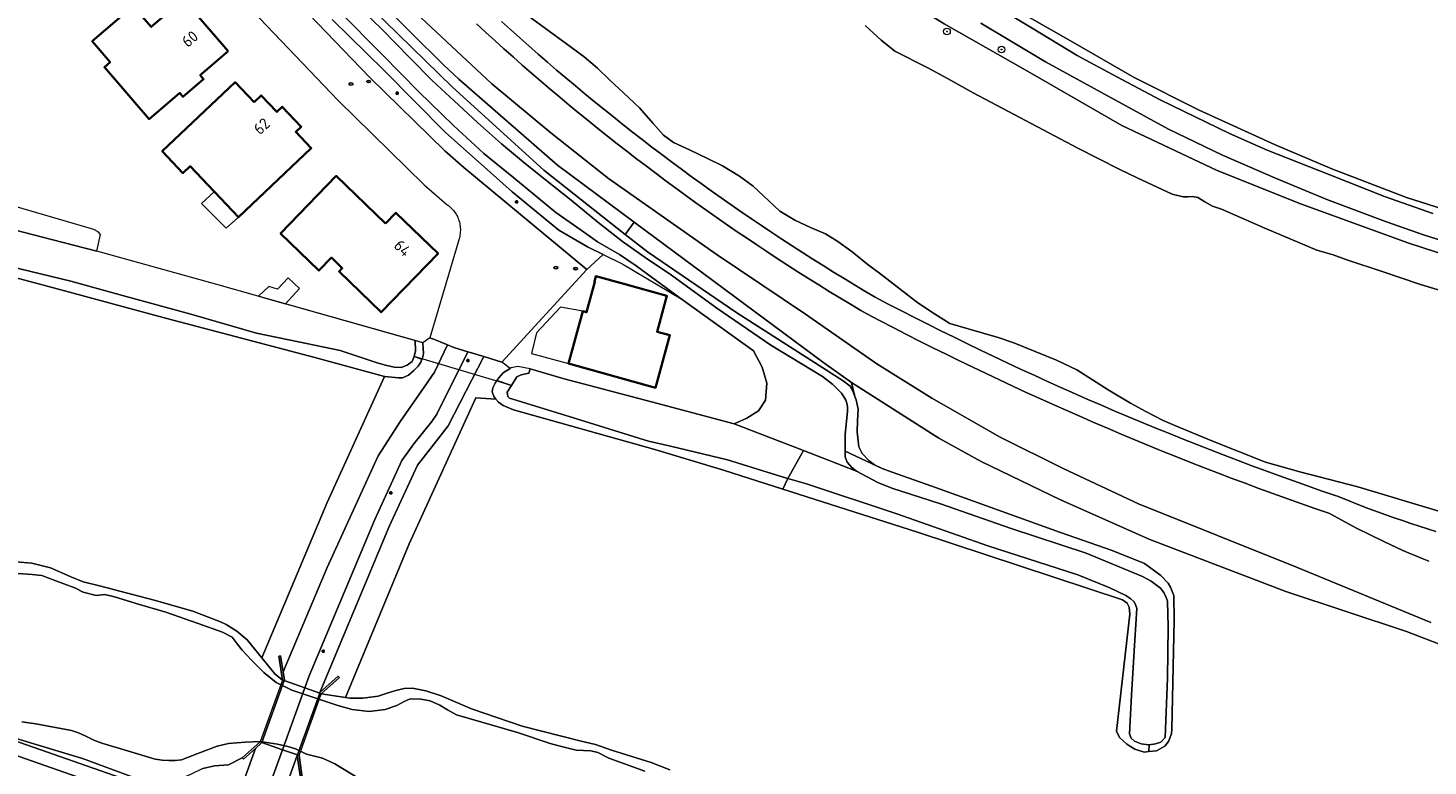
# Model space of a CAD drawing. Header units: metres. Extents: x 152610 to 160096, y 456114 to 462495.
# Tile 896 of 938: x 158220 to 158387, y 461541 to 461629. Entities that reach past the tile are written whole.
import ezdxf
from ezdxf.enums import TextEntityAlignment as Align

# ---------------------------------------------------------------- set-up
doc = ezdxf.new("R2010")
doc.units = ezdxf.units.M
doc.header["$LTSCALE"] = 0.5
doc.layers.get('0').update_dxf_attribs({"linetype": 'CONTINUOUS'})
for name, color, linetype, lineweight in [('B-PV-GK-BESCHOEIING-G', 251, 'GK-BESCHOEIING-SO', 18), ('B-PV-GR-BEPLANTING_CULTUUR_BOSPLANTSOEN-GV', 251, 'CONTINUOUS', 18), ('B-PV-GR-BOOM-S', 251, 'CONTINUOUS', 25), ('B-PV-GR-BOS_LOOF-GV', 251, 'CONTINUOUS', 13), ('B-PV-GW-TALUD_KRUIN-G', 251, 'CONTINUOUS', 18), ('B-PV-IE-MEUBILAIR-S', 251, 'CONTINUOUS', 25), ('B-PV-IE-TERREINAFSCHEIDING_KUNSTMATIG_HEKWERK-G', 251, 'IE-TERREINAFSCHEIDING_KUNSTMATIG-SO', 18), ('B-PV-IE-TERREINAFSCHEIDING_KUNSTMATIG_MUUR-GV', 251, 'CONTINUOUS', 18), ('B-PV-KW-KUNSTWERK_DEK-GV', 251, 'CONTINUOUS', 18), ('B-PV-KW-KUNSTWERK_DUIKER-G', 251, 'CONTINUOUS', 18), ('B-PV-OG-BEBOUWING-GV', 6, 'CONTINUOUS', 35), ('B-PV-OG-BEBOUWING-T18', 1, 'CONTINUOUS', 18), ('B-PV-OG-BEBOUWING_OVERBOUWING-GV', 251, 'CONTINUOUS', 18), ('B-PV-OG-BEBOUWING_SCHUUR-GV', 251, 'CONTINUOUS', 18), ('B-PV-OG-TERREIN_BEGROEID-GV', 251, 'CONTINUOUS', 18), ('B-PV-OG-TERREIN_OEVER-GV', 251, 'CONTINUOUS', 18), ('B-PV-OG-WATER_SLOOT-GV', 251, 'CONTINUOUS', 18), ('B-PV-VH-GESLOTENVERHARDING_ASFALT-GV', 251, 'CONTINUOUS', 18), ('B-PV-VH-ONVERHARD_ZAND-GV', 251, 'CONTINUOUS', 18), ('B-PV-VH-OPENVERHARDING_BETONSTRAATSTEEN-GV', 251, 'CONTINUOUS', 18), ('B-PV-VH-OPENVERHARDING_TEGEL-GV', 251, 'CONTINUOUS', 18), ('B-XX-GR-BEPLANTING_CULTUUR_BOSPLANTSOEN-GV', 252, 'CONTINUOUS', 18)]:
    doc.layers.add(name, color=color, linetype=linetype, lineweight=lineweight)
doc.styles.add('NLCS-ISO', font='NLCS-ISO.ttf')
doc.styles.add('NLCS-ISO-M750-T18', font='NLCS-ISO.ttf', dxfattribs={"height": 1.35})
doc.linetypes.add('GK-BESCHOEIING-SO', pattern='A,18,-3,[1,NLCS.SHX,S=0.6,R=0,X=0,Y=0],-3', length=24)
doc.linetypes.add('IE-TERREINAFSCHEIDING_KUNSTMATIG-SO', pattern='A,4,[82,NLCS.SHX,S=0.75,R=90,X=0,Y=0],4,-2', length=10)

# ---------------------------------------------------------------- blocks, each defined once
blk = doc.blocks.new('SIE-MEUBILAIR_PAAL_LICHTMAST-SO')
for points in [[(-0.62, 0), (-1, 0)], [(-0.71, 0.71), (-0.44, 0.44)], [(0, 1), (0, 0.62)], [(0.44, 0.44), (0.71, 0.71)], [(1, 0), (0.62, 0)], [(-0.71, -0.71), (-0.44, -0.44)], [(0, -0.62), (0, -1)], [(0.44, -0.44), (0.71, -0.71)]]:
    blk.add_lwpolyline(points)
blk.add_circle((0, 0), 0.5)
blk = doc.blocks.new('SIE-MEUBILAIR_PUT_RIOOLPUT-SO')
blk.add_ellipse((0, 0), major_axis=(1.25, 0), ratio=0.54)
at = {"style": 'NLCS-ISO'}
blk.add_text('ri', height=0.75, dxfattribs=at).set_placement((-0.04, 0.07), align=Align.MIDDLE_CENTER)
blk = doc.blocks.new('SGR-BOOM_GBKN-SO')
at = {"linetype": 'ByBlock', "lineweight": 18}
h = blk.add_hatch(color=0, dxfattribs=at)
h.dxf.hatch_style = 1
edge = h.paths.add_edge_path()
edge.add_arc((0, 0), 0.25, 0, 360)
at = {"color": 0, "linetype": 'ByBlock', "lineweight": 18}
for radius in [2, 0.25]:
    blk.add_circle((0, 0), radius, dxfattribs=at)
at = {"color": 0, "linetype": 'ByBlock', "lineweight": 18, "style": 'NLCS-ISO'}
blk.add_attdef('SOORT', (2.5, 0), '', height=1.5, dxfattribs=at)

msp = doc.modelspace()

# ---------------------------------------------------------------- linework, layer by layer
at = {"layer": 'B-PV-GK-BESCHOEIING-G', "flags": 128}
for points in [[(158266.9, 461591.168), (158242.265, 461598.13), (158227.933, 461602.119)], [(158279.713, 461588.06), (158283.773, 461586.867), (158294.216, 461584.112), (158304.115, 461581.471), (158305.613, 461582.143), (158307.02, 461583.041), (158307.847, 461584.291), (158308.004, 461586.343), (158307.425, 461588.237), (158306.4, 461590.189), (158297.752, 461596.409)]]:
    msp.add_lwpolyline(points, dxfattribs=at)
at = {"layer": 'B-PV-GR-BEPLANTING_CULTUUR_BOSPLANTSOEN-GV', "flags": 128}
for points in [[(158219.576, 461685.894), (158229.324, 461673.661), (158239.535, 461660.868), (158247.569, 461651.157), (158256.255, 461640.862), (158264.281, 461632.291), (158275.151, 461622.097), (158282.176, 461616.235), (158289.094, 461610.79), (158302.046, 461601.67), (158312.64, 461594.587), (158321.136, 461588.639), (158327.738, 461584.536), (158335.882, 461579.894), (158343.411, 461576.144), (158352.422, 461571.916), (158371.291, 461564.347), (158387.351, 461557.718)], [(158387.104, 461565.069), (158386.326, 461565.378), (158385.552, 461565.694), (158384.78, 461566.018), (158384.011, 461566.348), (158383.246, 461566.687), (158382.484, 461567.032), (158381.725, 461567.385), (158378.488, 461568.991), (158375.32, 461570.73), (158375.149, 461570.789), (158373.476, 461571.367), (158371.806, 461571.952), (158370.139, 461572.545), (158368.475, 461573.146), (158366.813, 461573.754), (158365.154, 461574.37), (158363.497, 461574.993), (158361.844, 461575.624), (158360.194, 461576.262), (158358.546, 461576.907), (158356.901, 461577.56), (158355.26, 461578.221), (158353.621, 461578.889), (158351.985, 461579.564), (158350.352, 461580.247), (158348.723, 461580.937), (158347.097, 461581.634), (158345.473, 461582.339), (158343.853, 461583.051), (158342.237, 461583.77), (158340.623, 461584.497), (158339.013, 461585.231), (158337.406, 461585.972), (158335.803, 461586.72), (158334.203, 461587.476), (158332.606, 461588.239), (158331.013, 461589.009), (158329.423, 461589.787), (158327.837, 461590.571), (158326.254, 461591.363), (158324.675, 461592.162), (158323.1, 461592.968), (158321.528, 461593.781), (158319.96, 461594.601), (158319.245, 461595.023), (158317.981, 461595.777), (158316.72, 461596.537), (158315.464, 461597.305), (158314.212, 461598.079), (158312.964, 461598.86), (158311.72, 461599.648), (158310.481, 461600.442), (158309.246, 461601.244), (158308.015, 461602.052), (158306.789, 461602.866), (158305.567, 461603.688), (158304.35, 461604.516), (158303.137, 461605.35), (158301.929, 461606.191), (158300.725, 461607.039), (158299.526, 461607.893), (158298.332, 461608.754), (158297.142, 461609.621), (158295.957, 461610.495), (158294.777, 461611.375), (158293.602, 461612.261), (158292.431, 461613.154), (158291.266, 461614.053), (158290.105, 461614.959), (158288.949, 461615.871), (158287.798, 461616.789), (158286.652, 461617.713), (158285.512, 461618.644), (158284.376, 461619.58), (158283.245, 461620.523), (158282.12, 461621.472), (158281, 461622.427), (158279.885, 461623.388), (158278.775, 461624.356), (158277.67, 461625.329), (158276.571, 461626.308), (158275.477, 461627.293), (158274.388, 461628.284), (158273.305, 461629.281)], [(158273.305, 461629.281), (158274.388, 461628.284), (158275.477, 461627.293), (158276.571, 461626.308), (158277.67, 461625.329), (158278.775, 461624.356), (158279.885, 461623.388), (158281, 461622.427), (158282.12, 461621.472), (158283.245, 461620.523), (158284.376, 461619.58), (158285.512, 461618.644), (158286.652, 461617.713), (158287.798, 461616.789), (158288.949, 461615.871), (158290.105, 461614.959), (158291.266, 461614.053), (158292.431, 461613.154), (158293.602, 461612.261), (158294.777, 461611.375), (158295.957, 461610.495), (158297.142, 461609.621), (158298.332, 461608.754), (158299.526, 461607.893), (158300.725, 461607.039), (158301.929, 461606.191), (158303.137, 461605.35), (158304.35, 461604.516), (158305.567, 461603.688), (158306.789, 461602.866), (158308.015, 461602.052), (158309.246, 461601.244), (158310.481, 461600.442), (158311.72, 461599.648), (158312.964, 461598.86), (158314.212, 461598.079), (158315.464, 461597.305), (158316.72, 461596.537), (158317.981, 461595.777), (158319.245, 461595.023), (158319.96, 461594.601), (158321.528, 461593.781), (158323.1, 461592.968), (158324.675, 461592.162), (158326.254, 461591.363), (158327.837, 461590.571), (158329.423, 461589.787), (158331.013, 461589.009), (158332.606, 461588.239), (158334.203, 461587.476), (158335.803, 461586.72), (158337.406, 461585.972), (158339.013, 461585.231), (158340.623, 461584.497), (158342.237, 461583.77), (158343.853, 461583.051), (158345.473, 461582.339), (158347.097, 461581.634), (158348.723, 461580.937), (158350.352, 461580.247), (158351.985, 461579.564), (158353.621, 461578.889), (158355.26, 461578.221), (158356.901, 461577.56), (158358.546, 461576.907), (158360.194, 461576.262), (158361.844, 461575.624), (158363.497, 461574.993), (158365.154, 461574.37), (158366.813, 461573.754), (158368.475, 461573.146), (158370.139, 461572.545), (158371.806, 461571.952), (158373.476, 461571.367), (158375.149, 461570.789), (158375.32, 461570.73), (158378.488, 461568.991), (158381.725, 461567.385), (158382.484, 461567.032), (158383.246, 461566.687), (158384.011, 461566.348), (158384.78, 461566.018), (158385.552, 461565.694), (158386.326, 461565.378), (158387.104, 461565.069)], [(158387.961, 461568.602), (158386.958, 461568.915), (158385.957, 461569.235), (158384.959, 461569.563), (158383.963, 461569.899), (158382.97, 461570.242), (158379.56, 461571.485), (158376.185, 461572.818), (158375.932, 461572.904), (158374.266, 461573.479), (158372.603, 461574.062), (158370.942, 461574.651), (158369.284, 461575.249), (158367.628, 461575.854), (158365.975, 461576.466), (158364.326, 461577.086), (158362.678, 461577.714), (158361.034, 461578.348), (158359.393, 461578.991), (158357.755, 461579.641), (158356.119, 461580.298), (158354.487, 461580.962), (158352.857, 461581.634), (158351.231, 461582.314), (158349.608, 461583.001), (158347.988, 461583.695), (158346.371, 461584.396), (158344.757, 461585.105), (158343.147, 461585.821), (158341.539, 461586.545), (158339.935, 461587.275), (158338.335, 461588.013), (158336.738, 461588.759), (158335.144, 461589.511), (158333.554, 461590.271), (158331.967, 461591.038), (158330.383, 461591.812), (158328.803, 461592.593), (158327.227, 461593.382), (158325.654, 461594.177), (158324.085, 461594.98), (158322.52, 461595.79), (158320.958, 461596.607), (158319.733, 461597.333), (158318.477, 461598.086), (158317.225, 461598.846), (158315.977, 461599.613), (158314.734, 461600.387), (158313.494, 461601.167), (158312.259, 461601.955), (158311.029, 461602.749), (158309.802, 461603.549), (158308.581, 461604.357), (158307.363, 461605.171), (158306.15, 461605.992), (158304.942, 461606.819), (158303.738, 461607.653), (158302.538, 461608.493), (158301.344, 461609.34), (158300.153, 461610.194), (158298.968, 461611.054), (158297.787, 461611.92), (158296.611, 461612.793), (158295.44, 461613.672), (158294.274, 461614.558), (158293.112, 461615.45), (158291.956, 461616.348), (158290.804, 461617.253), (158289.657, 461618.164), (158288.515, 461619.081), (158287.379, 461620.005), (158286.247, 461620.934), (158285.12, 461621.87), (158283.999, 461622.812), (158282.883, 461623.76), (158281.772, 461624.714), (158280.666, 461625.675), (158279.565, 461626.641), (158278.47, 461627.613), (158277.38, 461628.591), (158276.295, 461629.575)], [(158217.284, 461565.052), (158220.163, 461564.818), (158222.393, 461564.242), (158224.735, 461563.232), (158226.313, 461562.598), (158228.264, 461562.088), (158234.79, 461560.401), (158239.405, 461559.088), (158241.676, 461558.185), (158242.72, 461557.802), (158243.366, 461557.48), (158244.652, 461556.705), (158245.896, 461555.662), (158246.789, 461554.591), (158247.656, 461553.505), (158255.438, 461572.077), (158262.305, 461587.139), (158253.995, 461589.4), (158236.287, 461594.075), (158221.7, 461597.987), (158206.716, 461602.006)], [(158392.943, 461553.395), (158384.438, 461556.657), (158370.024, 461561.43), (158353.787, 461567.626), (158343.103, 461572.37), (158333.606, 461576.968), (158328.544, 461579.749), (158318.138, 461586.415), (158318.525, 461584.753), (158318.694, 461584.333), (158318.929, 461583.24), (158318.836, 461581.845), (158318.79, 461580.521), (158318.981, 461578.74), (158319.4, 461577.925), (158320.217, 461577.038), (158320.857, 461576.568), (158321.77, 461576.132), (158322.861, 461575.725), (158327.73, 461574.007), (158343.108, 461568.473), (158349.264, 461566.336), (158353.13, 461564.758), (158355.085, 461563.357), (158355.973, 461562.422), (158356.251, 461561.935), (158356.634, 461560.942), (158356.703, 461557.986), (158356.399, 461544.962), (158356.35, 461544.422), (158355.997, 461543.503), (158355.562, 461542.928), (158354.569, 461542.379), (158353.641, 461542.291), (158353.108, 461542.24), (158351.963, 461542.594), (158351.015, 461543.172), (158350.157, 461543.97), (158349.773, 461544.749), (158351.402, 461558.709), (158351.323, 461559.559), (158351.063, 461560.035), (158350.518, 461560.431), (158325.998, 461568.508), (158309.898, 461573.675), (158302.82, 461575.948), (158294.597, 461578.408), (158277.706, 461583.139), (158276.503, 461583.677), (158275.925, 461584.056), (158275.609, 461584.437), (158273.239, 461584.562), (158265.275, 461567.13), (158257.644, 461548.768), (158258.152, 461548.694), (158259.702, 461548.689), (158261.566, 461548.916), (158262.642, 461549.257), (158263.646, 461549.58), (158264.668, 461549.833), (158265.653, 461549.878), (158267.255, 461549.541), (158269.064, 461548.971), (158272.723, 461547.382), (158278.778, 461545.334), (158285.814, 461543.534), (158287.534, 461543.137), (158289.438, 461542.443), (158294.177, 461540.993), (158296.401, 461540.102)]]:
    msp.add_lwpolyline(points, dxfattribs=at)
at = {"layer": 'B-PV-GR-BOS_LOOF-GV', "flags": 128}
msp.add_lwpolyline([(158337.373, 461631.209), (158344.29, 461627.236), (158351.906, 461622.874), (158359.66, 461618.97), (158368.666, 461614.878), (158375.544, 461611.95), (158384.433, 461608.511), (158393.099, 461605.762)], dxfattribs=at)
at = {"layer": 'B-PV-GW-TALUD_KRUIN-G', "flags": 128}
msp.add_lwpolyline([(158273.305, 461629.281), (158274.388, 461628.284), (158275.477, 461627.293), (158276.571, 461626.308), (158277.67, 461625.329), (158278.775, 461624.356), (158279.885, 461623.388), (158281, 461622.427), (158282.12, 461621.472), (158283.245, 461620.523), (158284.376, 461619.58), (158285.512, 461618.644), (158286.652, 461617.713), (158287.798, 461616.789), (158288.949, 461615.871), (158290.105, 461614.959), (158291.266, 461614.053), (158292.431, 461613.154), (158293.602, 461612.261), (158294.777, 461611.375), (158295.957, 461610.495), (158297.142, 461609.621), (158298.332, 461608.754), (158299.526, 461607.893), (158300.725, 461607.039), (158301.929, 461606.191), (158303.137, 461605.35), (158304.35, 461604.516), (158305.567, 461603.688), (158306.789, 461602.866), (158308.015, 461602.052), (158309.246, 461601.244), (158310.481, 461600.442), (158311.72, 461599.648), (158312.964, 461598.86), (158314.212, 461598.079), (158315.464, 461597.305), (158316.72, 461596.537), (158317.981, 461595.777), (158319.245, 461595.023), (158319.96, 461594.601), (158321.528, 461593.781), (158323.1, 461592.968), (158324.675, 461592.162), (158326.254, 461591.363), (158327.837, 461590.571), (158329.423, 461589.787), (158331.013, 461589.009), (158332.606, 461588.239), (158334.203, 461587.476), (158335.803, 461586.72), (158337.406, 461585.972), (158339.013, 461585.231), (158340.623, 461584.497), (158342.237, 461583.77), (158343.853, 461583.051), (158345.473, 461582.339), (158347.097, 461581.634), (158348.723, 461580.937), (158350.352, 461580.247), (158351.985, 461579.564), (158353.621, 461578.889), (158355.26, 461578.221), (158356.901, 461577.56), (158358.546, 461576.907), (158360.194, 461576.262), (158361.844, 461575.624), (158363.497, 461574.993), (158365.154, 461574.37), (158366.813, 461573.754), (158368.475, 461573.146), (158370.139, 461572.545), (158371.806, 461571.952), (158373.476, 461571.367), (158375.149, 461570.789), (158375.32, 461570.73), (158378.488, 461568.991), (158381.725, 461567.385), (158382.484, 461567.032), (158383.246, 461566.687), (158384.011, 461566.348), (158384.78, 461566.018), (158385.552, 461565.694), (158386.326, 461565.378), (158387.104, 461565.069)], dxfattribs=at)
at = {"layer": 'B-PV-IE-TERREINAFSCHEIDING_KUNSTMATIG_HEKWERK-G', "flags": 128}
msp.add_lwpolyline([(158075.801, 461931.056), (158086.193, 461919.362), (158097.508, 461906.685), (158110.296, 461892.549), (158119.464, 461882.431), (158129.831, 461870.778), (158140.677, 461857.895), (158149.107, 461847.333), (158157.802, 461836.392), (158166.758, 461825.057), (158175.886, 461813.591), (158184.286, 461803.007), (158193.448, 461791.232), (158202.115, 461780.581), (158211.846, 461768.271), (158220.228, 461757.55), (158229.562, 461745.751), (158240.655, 461731.977), (158249.592, 461720.571), (158258.217, 461709.665), (158267.516, 461697.949), (158276.869, 461686.465), (158285.89, 461674.947), (158289.629, 461670.442), (158293.405, 461666.276), (158296.62, 461663.12), (158300.544, 461659.144), (158304.038, 461656.094), (158307.781, 461652.884), (158312.862, 461648.459), (158316.553, 461645.581), (158320.948, 461642.262), (158326.713, 461638.286), (158332.159, 461634.726), (158337.373, 461631.209), (158344.29, 461627.236), (158351.906, 461622.874), (158359.66, 461618.97), (158368.666, 461614.878), (158375.544, 461611.95), (158384.433, 461608.511), (158393.099, 461605.762), (158401.546, 461603.316), (158410.782, 461601.028), (158418.964, 461599.36), (158426.779, 461598.204), (158436.957, 461596.881)], dxfattribs=at)
at = {"layer": 'B-PV-IE-TERREINAFSCHEIDING_KUNSTMATIG_MUUR-GV', "flags": 128}
for points in [[(158250.201, 461551.814), (158249.894, 461553.738), (158249.67, 461553.695), (158250.131, 461550.844), (158250.336, 461550.771), (158250.358, 461550.83)], [(158250.336, 461550.771), (158250.131, 461550.844), (158247.45, 461543.456), (158247.649, 461543.386)], [(158256.922, 461551.135), (158256.761, 461551.294), (158254.592, 461549.339), (158254.563, 461549.258), (158254.752, 461549.19)], [(158254.752, 461549.19), (158254.563, 461549.258), (158251.903, 461541.885), (158252.1, 461541.815)], [(158247.649, 461543.386), (158247.45, 461543.456), (158245.3, 461541.538), (158245.448, 461541.377), (158246.904, 461542.677), (158247.626, 461543.322)], [(158252.1, 461541.815), (158251.903, 461541.885), (158251.879, 461541.819), (158252.297, 461538.897), (158252.492, 461538.912)]]:
    msp.add_lwpolyline(points, close=True, dxfattribs=at)
at = {"layer": 'B-PV-KW-KUNSTWERK_DEK-GV', "flags": 128}
msp.add_lwpolyline([(158250.336, 461550.771), (158250.131, 461550.844), (158247.45, 461543.456), (158247.649, 461543.386), (158250.116, 461542.515), (158251.903, 461541.885), (158252.1, 461541.815), (158254.752, 461549.19), (158254.563, 461549.258), (158252.782, 461549.895)], close=True, dxfattribs=at)
at = {"layer": 'B-PV-KW-KUNSTWERK_DUIKER-G', "flags": 128}
msp.add_lwpolyline([(158277.47, 461586.039), (158265.85, 461589.529)], dxfattribs=at)
at = {"layer": 'B-PV-OG-BEBOUWING-GV', "flags": 128}
for points in [[(158243.621, 461626.016), (158238.272, 461632.224), (158234.426, 461628.912), (158232.274, 461631.411), (158227.375, 461627.198), (158229.518, 461624.702), (158228.826, 461624.1), (158234.185, 461617.9), (158237.836, 461621.02), (158238.226, 461620.564), (158240.683, 461622.682), (158240.291, 461623.135)], [(158246.716, 461619.902), (158244.452, 461622.298), (158235.738, 461614.053), (158238.213, 461611.445), (158239.083, 461612.269), (158244.847, 461606.168), (158253.557, 461614.407), (158251.709, 461616.364), (158252.363, 461616.979), (158250.096, 461619.38), (158249.443, 461618.762), (158247.587, 461620.727)], [(158262.443, 461605.422), (158256.545, 461611.114), (158249.883, 461604.231), (158254.479, 461599.785), (158255.967, 461601.333), (158257.261, 461600.07), (158256.877, 461599.676), (158261.898, 461594.804), (158268.715, 461601.839), (158263.681, 461606.701)], [(158295.934, 461596.327), (158296.06, 461596.78), (158290.903, 461598.205), (158287.569, 461599.13), (158287.405, 461598.449), (158287.44, 461598.446), (158286.464, 461594.8), (158286.023, 461594.921), (158284.299, 461588.665), (158294.695, 461585.792), (158296.421, 461592.049), (158294.879, 461592.471)]]:
    msp.add_lwpolyline(points, close=True, dxfattribs=at)
at = {"layer": 'B-PV-OG-BEBOUWING_OVERBOUWING-GV', "flags": 128}
for points in [[(158244.847, 461606.168), (158241.963, 461609.22), (158240.438, 461607.812), (158243.399, 461604.846)], [(158286.023, 461594.921), (158283.332, 461595.414), (158280.484, 461592.331), (158279.876, 461589.867), (158284.299, 461588.665)]]:
    msp.add_lwpolyline(points, close=True, dxfattribs=at)
at = {"layer": 'B-PV-OG-BEBOUWING_SCHUUR-GV', "flags": 128}
msp.add_lwpolyline([(158252.164, 461597.664), (158250.813, 461598.917), (158249.535, 461597.566), (158248.472, 461597.904), (158247.265, 461596.717), (158250.472, 461595.811)], close=True, dxfattribs=at)
at = {"layer": 'B-PV-OG-TERREIN_BEGROEID-GV', "flags": 128}
for points in [[(158217.801, 461749.999), (158233.925, 461729.838), (158251.684, 461705.632), (158265.407, 461688.437), (158275.133, 461676.112), (158283.871, 461666.157), (158293.971, 461655.567), (158302.097, 461648.571), (158312.126, 461640.779), (158319.518, 461635.301), (158329.196, 461629.279), (158339.154, 461623.612), (158350.423, 461617.138), (158361.832, 461611.758), (158371.92, 461607.72), (158384.746, 461603.08), (158395.874, 461599.429)], [(158207.023, 461696.269), (158224.574, 461673.92), (158234.412, 461661.64), (158246.551, 461646.461), (158255.889, 461635.951), (158270.447, 461621.721), (158281.36, 461611.782), (158291.09, 461604.121), (158292.162, 461605.565), (158282.981, 461612.383), (158271.185, 461622.668), (158269.341, 461624.392), (158257.8, 461635.854), (158249.83, 461644.594), (158237.689, 461659.424), (158223.55, 461677.288), (158195.898, 461711.507)], [(158335.03, 461631.598), (158339.694, 461628.768), (158345.102, 461625.49), (158349.85, 461622.936), (158355.01, 461620.197), (158363.301, 461616.166), (158367.802, 461614.166), (158375.283, 461611.221), (158381.813, 461608.661), (158387.593, 461606.629)], [(158393.099, 461605.762), (158384.433, 461608.511), (158375.544, 461611.95), (158368.666, 461614.878), (158359.66, 461618.97), (158351.906, 461622.874), (158344.29, 461627.236), (158337.373, 461631.209)], [(158253.266, 461630.425), (158260.521, 461622.915), (158269.5, 461614.087), (158271.77, 461612.116), (158286.499, 461599.901), (158288.456, 461601.696), (158286.576, 461602.612), (158283.146, 461604.61), (158277.555, 461609.209), (158273.872, 461612.523), (158269.614, 461616.29), (158262.214, 461623.753), (158256.037, 461629.808)], [(158394.64, 461601.463), (158386.467, 461604.057), (158381.954, 461605.637), (158374.938, 461608.304), (158368.813, 461610.827), (158362.469, 461613.57), (158355.995, 461616.681), (158348.372, 461620.876), (158341.319, 461624.725), (158333.579, 461629.36)], [(158252.297, 461538.897), (158251.879, 461541.819), (158248.775, 461533.175)]]:
    msp.add_lwpolyline(points, dxfattribs=at)
for points in [[(158314.802, 461588.753), (158292.162, 461605.565), (158291.09, 461604.121), (158293.74, 461602.035), (158304.417, 461594.738), (158317.128, 461586.605), (158317.975, 461585.962), (158318.229, 461585.486), (158318.525, 461584.753), (158318.138, 461586.415)], [(158268.033, 461591.646), (158267.708, 461591.756), (158266.9, 461591.168), (158266.939, 461590.438), (158266.967, 461589.916), (158266.895, 461589.435), (158266.788, 461589.194), (158266.632, 461588.842), (158266.316, 461588.344), (158265.822, 461587.835), (158265.173, 461587.285), (158264.466, 461586.984), (158263.973, 461586.968), (158262.329, 461587.133), (158262.305, 461587.139), (158255.438, 461572.077), (158247.656, 461553.505), (158248.481, 461552.473), (158249.214, 461551.586), (158250.131, 461550.844), (158249.67, 461553.695), (158249.894, 461553.738), (158250.201, 461551.814), (158255.436, 461564.31), (158261.566, 461577.646), (158264.226, 461581.794), (158267.054, 461585.853), (158268.264, 461587.648), (158269.832, 461590.904), (158268.076, 461591.628)], [(158276.33, 461588.841), (158274.17, 461589.5), (158269.902, 461581.234), (158268.946, 461580.014), (158266.257, 461576.546), (158262.885, 461569.191), (158254.592, 461549.339), (158256.761, 461551.294), (158256.922, 461551.135), (158254.752, 461549.19), (158257.644, 461548.768), (158265.275, 461567.13), (158273.239, 461584.562), (158275.609, 461584.437), (158275.356, 461584.741), (158275.18, 461585.306), (158275.252, 461585.764), (158275.531, 461586.345), (158275.745, 461586.652), (158275.963, 461586.965), (158276.497, 461587.553), (158277.345, 461588.1)], [(158246.904, 461542.677), (158245.448, 461541.377), (158245.3, 461541.538), (158243.668, 461540.708), (158241.994, 461540.594), (158240.616, 461540.272), (158239.106, 461539.552), (158237.34, 461538.791), (158236.155, 461538.456), (158234.655, 461538.356), (158232.462, 461539.142), (158226.213, 461541.45), (158211.517, 461545.903), (158243.549, 461534.679), (158243.631, 461534.751), (158243.753, 461534.87), (158243.87, 461534.994), (158243.98, 461535.124), (158244.085, 461535.259), (158244.183, 461535.398), (158244.274, 461535.542), (158244.359, 461535.69), (158244.436, 461535.842)]]:
    msp.add_lwpolyline(points, close=True, dxfattribs=at)
at = {"layer": 'B-PV-OG-TERREIN_OEVER-GV', "flags": 128}
for points in [[(158395.874, 461599.429), (158384.746, 461603.08), (158371.92, 461607.72), (158361.832, 461611.758), (158350.423, 461617.138), (158339.154, 461623.612), (158329.196, 461629.279), (158319.518, 461635.301), (158312.126, 461640.779), (158302.097, 461648.571), (158293.971, 461655.567), (158283.871, 461666.157), (158275.133, 461676.112), (158265.407, 461688.437), (158251.684, 461705.632), (158233.925, 461729.838), (158217.801, 461749.999)], [(158258.407, 461632.098), (158262.024, 461628.603), (158265.313, 461625.245), (158268.062, 461622.465), (158270.638, 461620.062), (158273.418, 461617.505), (158276.29, 461614.941), (158278.926, 461612.764), (158281.538, 461610.628), (158284.606, 461608.209), (158287.786, 461605.567), (158290.769, 461603.267), (158293.456, 461601.351), (158296.626, 461599.229), (158302.035, 461595.292), (158308.478, 461590.875), (158314.671, 461587.135), (158315.874, 461586.188), (158316.91, 461585.143), (158317.223, 461584.685), (158317.424, 461584.281), (158317.544, 461583.942), (158317.626, 461583.491), (158317.637, 461582.951), (158317.347, 461580.218), (158317.37, 461578.21), (158321.77, 461576.132), (158320.857, 461576.568), (158320.217, 461577.038), (158319.4, 461577.925), (158318.981, 461578.74), (158318.79, 461580.521), (158318.836, 461581.845), (158318.929, 461583.24), (158318.694, 461584.333), (158318.525, 461584.753), (158318.229, 461585.486), (158317.975, 461585.962), (158317.128, 461586.605), (158304.417, 461594.738), (158293.74, 461602.035), (158291.09, 461604.121), (158281.36, 461611.782), (158270.447, 461621.721), (158255.889, 461635.951)], [(158256.037, 461629.808), (158262.214, 461623.753), (158269.614, 461616.29), (158273.872, 461612.523), (158277.555, 461609.209), (158283.146, 461604.61), (158286.576, 461602.612), (158288.456, 461601.696), (158290.803, 461600.552), (158297.752, 461596.409), (158292.391, 461600.357), (158290.4, 461601.701), (158287.777, 461603.238), (158286.08, 461604.418), (158282.782, 461606.751), (158277.763, 461610.888), (158274.194, 461613.799), (158270.544, 461617.113), (158266.394, 461621.164), (158262.037, 461625.626), (158256.907, 461630.787)], [(158276.295, 461629.575), (158277.38, 461628.591), (158278.47, 461627.613), (158279.565, 461626.641), (158280.666, 461625.675), (158281.772, 461624.714), (158282.883, 461623.76), (158283.999, 461622.812), (158285.12, 461621.87), (158286.247, 461620.934), (158287.379, 461620.005), (158288.515, 461619.081), (158289.657, 461618.164), (158290.804, 461617.253), (158291.956, 461616.348), (158293.112, 461615.45), (158294.274, 461614.558), (158295.44, 461613.672), (158296.611, 461612.793), (158297.787, 461611.92), (158298.968, 461611.054), (158300.153, 461610.194), (158301.344, 461609.34), (158302.538, 461608.493), (158303.738, 461607.653), (158304.942, 461606.819), (158306.15, 461605.992), (158307.363, 461605.171), (158308.581, 461604.357), (158309.802, 461603.549), (158311.029, 461602.749), (158312.259, 461601.955), (158313.494, 461601.167), (158314.734, 461600.387), (158315.977, 461599.613), (158317.225, 461598.846), (158318.477, 461598.086), (158319.733, 461597.333), (158320.958, 461596.607), (158322.52, 461595.79), (158324.085, 461594.98), (158325.654, 461594.177), (158327.227, 461593.382), (158328.803, 461592.593), (158330.383, 461591.812), (158331.967, 461591.038), (158333.554, 461590.271), (158335.144, 461589.511), (158336.738, 461588.759), (158338.335, 461588.013), (158339.935, 461587.275), (158341.539, 461586.545), (158343.147, 461585.821), (158344.757, 461585.105), (158346.371, 461584.396), (158347.988, 461583.695), (158349.608, 461583.001), (158351.231, 461582.314), (158352.857, 461581.634), (158354.487, 461580.962), (158356.119, 461580.298), (158357.755, 461579.641), (158359.393, 461578.991), (158361.034, 461578.348), (158362.678, 461577.714), (158364.326, 461577.086), (158365.975, 461576.466), (158367.628, 461575.854), (158369.284, 461575.249), (158370.942, 461574.651), (158372.603, 461574.062), (158374.266, 461573.479), (158375.932, 461572.904), (158376.185, 461572.818), (158379.56, 461571.485), (158382.97, 461570.242), (158383.963, 461569.899), (158384.959, 461569.563), (158385.957, 461569.235), (158386.958, 461568.915), (158387.961, 461568.602)], [(158388.331, 461571.014), (158378.638, 461573.935), (158371.69, 461575.726), (158367.614, 461576.883), (158361.198, 461579.418), (158356.78, 461581.253), (158355.351, 461581.887), (158353.3, 461582.926), (158351.48, 461583.934), (158348.79, 461585.521), (158346.929, 461586.737), (158345.045, 461587.935), (158342.638, 461589.076), (158337.532, 461591.168), (158335.658, 461591.803), (158332.057, 461592.834), (158329.88, 461593.476), (158328.026, 461594.615), (158326.047, 461595.938), (158321.468, 461599.478), (158320.117, 461600.473), (158318.21, 461602.028), (158316.497, 461603.267), (158315.016, 461604.198), (158313.219, 461604.939), (158311.358, 461605.805), (158309.556, 461606.873), (158306.359, 461609.88), (158304.736, 461611.083), (158302.721, 461612.3), (158300.913, 461613.202), (158298.749, 461614.223), (158296.839, 461615.107), (158295.666, 461615.965), (158294.406, 461617.387), (158292.779, 461619.227), (158290.884, 461621.054), (158289.179, 461622.609), (158287.764, 461623.972), (158286.188, 461625.354), (158284.068, 461626.886), (158279.056, 461630.574)], [(158319.747, 461629.082), (158321.683, 461627.349), (158323.3, 461626.009), (158327.236, 461624.009), (158329.577, 461622.75), (158332.671, 461621.031), (158345.161, 461614.418), (158350.176, 461611.887), (158352.251, 461610.86), (158356.443, 461608.942), (158357.754, 461608.618), (158358.318, 461608.622), (158358.888, 461608.633), (158359.511, 461608.512), (158360.329, 461608.005), (158361.283, 461607.498), (158362.351, 461607.133), (158367.509, 461604.863), (158373.723, 461602.233), (158375.686, 461601.651), (158377.329, 461601.071), (158381.665, 461599.658), (158386.107, 461598.119), (158393.681, 461595.848)], [(158206.716, 461602.006), (158221.7, 461597.987), (158236.287, 461594.075), (158253.995, 461589.4), (158262.305, 461587.139), (158262.329, 461587.133), (158263.973, 461586.968), (158264.466, 461586.984), (158265.173, 461587.285), (158265.822, 461587.835), (158266.316, 461588.344), (158266.632, 461588.842), (158266.788, 461589.194), (158265.85, 461589.529), (158265.843, 461589.502), (158265.598, 461588.933), (158265.027, 461588.483), (158264.302, 461588.212), (158263.465, 461588.226), (158262.427, 461588.473), (158261.418, 461588.742), (158257.012, 461590.239), (158252.028, 461591.286), (158247.003, 461592.31), (158239.155, 461594.564), (158230.992, 461596.79), (158224.823, 461598.511), (158216.215, 461600.601)], [(158296.401, 461540.102), (158294.177, 461540.993), (158289.438, 461542.443), (158287.534, 461543.137), (158285.814, 461543.534), (158278.778, 461545.334), (158272.723, 461547.382), (158269.064, 461548.971), (158267.255, 461549.541), (158265.653, 461549.878), (158264.668, 461549.833), (158263.646, 461549.58), (158262.642, 461549.257), (158261.566, 461548.916), (158259.702, 461548.689), (158258.152, 461548.694), (158257.644, 461548.768), (158254.752, 461549.19), (158254.563, 461549.258), (158252.782, 461549.895), (158250.336, 461550.771), (158250.131, 461550.844), (158249.214, 461551.586), (158248.481, 461552.473), (158247.656, 461553.505), (158246.789, 461554.591), (158245.896, 461555.662), (158244.652, 461556.705), (158243.366, 461557.48), (158242.72, 461557.802), (158241.676, 461558.185), (158239.405, 461559.088), (158234.79, 461560.401), (158228.264, 461562.088), (158226.313, 461562.598), (158224.735, 461563.232), (158222.393, 461564.242), (158220.163, 461564.818), (158217.284, 461565.052)], [(158218.525, 461563.568), (158220.187, 461563.468), (158221.365, 461563.358), (158223.01, 461562.691), (158224.431, 461562.2), (158225.291, 461561.857), (158226.301, 461561.337), (158227.844, 461560.959), (158228.874, 461561.054), (158230.058, 461560.78), (158233.038, 461559.879), (158236.176, 461558.947), (158240.055, 461557.597), (158242.966, 461556.559), (158244.084, 461555.956), (158244.699, 461555.162), (158245.302, 461554.412), (158246.418, 461553.201), (158247.898, 461551.757), (158249.349, 461550.568), (158251.238, 461549.622), (158256.712, 461547.82), (158258.447, 461547.331), (158260.468, 461547.097), (158262.405, 461547.313), (158263.762, 461547.809), (158264.663, 461548.276), (158265.362, 461548.606), (158266.641, 461548.546), (158267.771, 461548.347), (158268.907, 461547.86), (158269.837, 461547.27), (158270.919, 461546.667), (158278.217, 461544.589), (158282.125, 461543.269), (158283.157, 461542.973), (158285.195, 461542.465), (158286.97, 461542.386), (158287.809, 461542.194), (158289.119, 461541.501), (158293.422, 461539.943)], [(158211.517, 461545.903), (158226.213, 461541.45), (158232.462, 461539.142)], [(158259.305, 461539.03), (158256.354, 461540.837), (158254.887, 461541.488), (158252.971, 461541.977), (158251.678, 461542.613), (158250.756, 461542.907), (158249.516, 461543.187), (158247.444, 461543.493), (158245.67, 461543.408), (158243.683, 461543.271), (158242.32, 461542.94), (158239.979, 461542.056), (158238.065, 461541.292), (158237.302, 461541.232), (158236.551, 461541.234), (158235.732, 461541.284), (158234.889, 461541.379), (158231.579, 461542.394), (158228.522, 461543.281), (158227.561, 461543.649), (158226.609, 461544.118), (158225.729, 461544.527), (158224.887, 461544.823), (158220.653, 461545.595), (158218.965, 461545.852)], [(158240.616, 461540.272), (158241.994, 461540.594), (158243.668, 461540.708), (158245.3, 461541.538), (158247.45, 461543.456), (158247.649, 461543.386), (158250.116, 461542.515), (158251.903, 461541.885), (158252.1, 461541.815), (158252.492, 461538.912)]]:
    msp.add_lwpolyline(points, dxfattribs=at)
for points in [[(158210.655, 461609.624), (158208.52, 461610.17), (158207.789, 461610.077), (158207.326, 461609.972), (158206.126, 461608.168), (158206.957, 461607.663), (158211.264, 461606.399), (158217.142, 461604.88), (158222.523, 461603.488), (158227.933, 461602.119), (158228.372, 461604.118), (158228.071, 461604.428), (158227.584, 461604.69)], [(158266.9, 461591.168), (158265.963, 461591.433), (158266.005, 461590.19), (158265.85, 461589.529), (158266.788, 461589.194), (158266.895, 461589.435), (158266.967, 461589.916), (158266.939, 461590.438)], [(158279.713, 461588.06), (158278.233, 461588.317), (158277.431, 461588.155), (158277.345, 461588.1), (158276.497, 461587.553), (158275.963, 461586.965), (158275.745, 461586.652), (158277.47, 461586.039), (158278.133, 461587.089), (158278.633, 461587.316), (158279.574, 461587.539)], [(158277.47, 461586.039), (158275.745, 461586.652), (158275.531, 461586.345), (158275.252, 461585.764), (158275.18, 461585.306), (158275.356, 461584.741), (158275.609, 461584.437), (158275.925, 461584.056), (158276.503, 461583.677), (158277.706, 461583.139), (158294.597, 461578.408), (158302.82, 461575.948), (158309.898, 461573.675), (158310.505, 461574.915), (158310.357, 461574.957), (158303.307, 461577.176), (158296.506, 461578.819), (158293.859, 461579.399), (158283.866, 461582.514), (158277.265, 461584.524), (158277.049, 461584.726), (158276.979, 461585.264)], [(158321.77, 461576.132), (158317.37, 461578.21), (158317.378, 461577.543), (158317.608, 461576.872), (158318.143, 461576.259), (158318.724, 461575.806), (158321.281, 461574.448), (158322.951, 461573.778), (158328.742, 461571.925), (158337.214, 461568.959), (158346.179, 461566.01), (158352.915, 461563.225), (158353.932, 461562.664), (158355.034, 461561.829), (158355.433, 461561.303), (158355.71, 461560.72), (158355.869, 461560.266), (158355.97, 461557.214), (158355.873, 461551.085), (158355.598, 461543.988), (158355.1, 461543.432), (158354.45, 461543.211), (158353.677, 461543.11), (158353.641, 461542.291), (158354.569, 461542.379), (158355.562, 461542.928), (158355.997, 461543.503), (158356.35, 461544.422), (158356.399, 461544.962), (158356.703, 461557.986), (158356.634, 461560.942), (158356.251, 461561.935), (158355.973, 461562.422), (158355.085, 461563.357), (158353.13, 461564.758), (158349.264, 461566.336), (158343.108, 461568.473), (158327.73, 461574.007), (158322.861, 461575.725)], [(158312.75, 461574.279), (158310.505, 461574.915), (158309.898, 461573.675), (158325.998, 461568.508), (158350.518, 461560.431), (158351.063, 461560.035), (158351.323, 461559.559), (158351.402, 461558.709), (158349.773, 461544.749), (158350.157, 461543.97), (158351.015, 461543.172), (158351.963, 461542.594), (158353.108, 461542.24), (158353.641, 461542.291), (158353.677, 461543.11), (158353.603, 461543.101), (158352.752, 461543.231), (158351.928, 461543.542), (158351.546, 461543.878), (158351.354, 461544.416), (158351.593, 461549.028), (158351.893, 461554.278), (158352.216, 461559.424), (158352.027, 461559.971), (158351.868, 461560.247), (158351.524, 461560.542), (158350.917, 461560.957), (158348.999, 461561.867), (158345.166, 461563.437), (158334.433, 461566.904), (158323.541, 461570.71)]]:
    msp.add_lwpolyline(points, close=True, dxfattribs=at)
at = {"layer": 'B-PV-OG-WATER_SLOOT-GV', "flags": 128}
for points in [[(158256.907, 461630.787), (158262.037, 461625.626), (158266.394, 461621.164), (158270.544, 461617.113), (158274.194, 461613.799), (158277.763, 461610.888), (158282.782, 461606.751), (158286.08, 461604.418), (158287.777, 461603.238), (158290.4, 461601.701), (158292.391, 461600.357), (158297.752, 461596.409), (158306.4, 461590.189), (158307.425, 461588.237), (158308.004, 461586.343), (158307.847, 461584.291), (158307.02, 461583.041), (158305.613, 461582.143), (158304.115, 461581.471), (158312.372, 461578.269), (158318.724, 461575.806), (158318.143, 461576.259), (158317.608, 461576.872), (158317.378, 461577.543), (158317.37, 461578.21), (158317.347, 461580.218), (158317.637, 461582.951), (158317.626, 461583.491), (158317.544, 461583.942), (158317.424, 461584.281), (158317.223, 461584.685), (158316.91, 461585.143), (158315.874, 461586.188), (158314.671, 461587.135), (158308.478, 461590.875), (158302.035, 461595.292), (158296.626, 461599.229), (158293.456, 461601.351), (158290.769, 461603.267), (158287.786, 461605.567), (158284.606, 461608.209), (158281.538, 461610.628), (158278.926, 461612.764), (158276.29, 461614.941), (158273.418, 461617.505), (158270.638, 461620.062), (158268.062, 461622.465), (158265.313, 461625.245), (158262.024, 461628.603), (158258.407, 461632.098)], [(158279.056, 461630.574), (158284.068, 461626.886), (158286.188, 461625.354), (158287.764, 461623.972), (158289.179, 461622.609), (158290.884, 461621.054), (158292.779, 461619.227), (158294.406, 461617.387), (158295.666, 461615.965), (158296.839, 461615.107), (158298.749, 461614.223), (158300.913, 461613.202), (158302.721, 461612.3), (158304.736, 461611.083), (158306.359, 461609.88), (158309.556, 461606.873), (158311.358, 461605.805), (158313.219, 461604.939), (158315.016, 461604.198), (158316.497, 461603.267), (158318.21, 461602.028), (158320.117, 461600.473), (158321.468, 461599.478), (158326.047, 461595.938), (158328.026, 461594.615), (158329.88, 461593.476), (158332.057, 461592.834), (158335.658, 461591.803), (158337.532, 461591.168), (158342.638, 461589.076), (158345.045, 461587.935), (158346.929, 461586.737), (158348.79, 461585.521), (158351.48, 461583.934), (158353.3, 461582.926), (158355.351, 461581.887), (158356.78, 461581.253), (158361.198, 461579.418), (158367.614, 461576.883), (158371.69, 461575.726), (158378.638, 461573.935), (158388.331, 461571.014)], [(158393.681, 461595.848), (158386.107, 461598.119), (158381.665, 461599.658), (158377.329, 461601.071), (158375.686, 461601.651), (158373.723, 461602.233), (158367.509, 461604.863), (158362.351, 461607.133), (158361.283, 461607.498), (158360.329, 461608.005), (158359.511, 461608.512), (158358.888, 461608.633), (158358.318, 461608.622), (158357.754, 461608.618), (158356.443, 461608.942), (158352.251, 461610.86), (158350.176, 461611.887), (158345.161, 461614.418), (158332.671, 461621.031), (158329.577, 461622.75), (158327.236, 461624.009), (158323.3, 461626.009), (158321.683, 461627.349), (158319.747, 461629.082)], [(158216.215, 461600.601), (158224.823, 461598.511), (158230.992, 461596.79), (158239.155, 461594.564), (158247.003, 461592.31), (158252.028, 461591.286), (158257.012, 461590.239), (158261.418, 461588.742), (158262.427, 461588.473), (158263.465, 461588.226), (158264.302, 461588.212), (158265.027, 461588.483), (158265.598, 461588.933), (158265.843, 461589.502), (158265.85, 461589.529), (158266.005, 461590.19), (158265.963, 461591.433), (158242.265, 461598.13), (158227.933, 461602.119), (158222.523, 461603.488), (158217.142, 461604.88)], [(158293.422, 461539.943), (158289.119, 461541.501), (158287.809, 461542.194), (158286.97, 461542.386), (158285.195, 461542.465), (158283.157, 461542.973), (158282.125, 461543.269), (158278.217, 461544.589), (158270.919, 461546.667), (158269.837, 461547.27), (158268.907, 461547.86), (158267.771, 461548.347), (158266.641, 461548.546), (158265.362, 461548.606), (158264.663, 461548.276), (158263.762, 461547.809), (158262.405, 461547.313), (158260.468, 461547.097), (158258.447, 461547.331), (158256.712, 461547.82), (158251.238, 461549.622), (158249.349, 461550.568), (158247.898, 461551.757), (158246.418, 461553.201), (158245.302, 461554.412), (158244.699, 461555.162), (158244.084, 461555.956), (158242.966, 461556.559), (158240.055, 461557.597), (158236.176, 461558.947), (158233.038, 461559.879), (158230.058, 461560.78), (158228.874, 461561.054), (158227.844, 461560.959), (158226.301, 461561.337), (158225.291, 461561.857), (158224.431, 461562.2), (158223.01, 461562.691), (158221.365, 461563.358), (158220.187, 461563.468), (158218.525, 461563.568)], [(158218.965, 461545.852), (158220.653, 461545.595), (158224.887, 461544.823), (158225.729, 461544.527), (158226.609, 461544.118), (158227.561, 461543.649), (158228.522, 461543.281), (158231.579, 461542.394), (158234.889, 461541.379), (158235.732, 461541.284), (158236.551, 461541.234), (158237.302, 461541.232), (158238.065, 461541.292), (158239.979, 461542.056), (158242.32, 461542.94), (158243.683, 461543.271), (158245.67, 461543.408), (158247.444, 461543.493), (158249.516, 461543.187), (158250.756, 461542.907), (158251.678, 461542.613), (158252.971, 461541.977), (158254.887, 461541.488), (158256.354, 461540.837), (158259.305, 461539.03)]]:
    msp.add_lwpolyline(points, dxfattribs=at)
for points in [[(158283.773, 461586.867), (158279.713, 461588.06), (158279.574, 461587.539), (158278.633, 461587.316), (158278.133, 461587.089), (158277.47, 461586.039), (158276.979, 461585.264), (158277.049, 461584.726), (158277.265, 461584.524), (158283.866, 461582.514), (158293.859, 461579.399), (158296.506, 461578.819), (158303.307, 461577.176), (158310.357, 461574.957), (158310.505, 461574.915), (158312.372, 461578.269), (158304.115, 461581.471), (158294.216, 461584.112)], [(158318.724, 461575.806), (158312.372, 461578.269), (158310.505, 461574.915), (158312.75, 461574.279), (158323.541, 461570.71), (158334.433, 461566.904), (158345.166, 461563.437), (158348.999, 461561.867), (158350.917, 461560.957), (158351.524, 461560.542), (158351.868, 461560.247), (158352.027, 461559.971), (158352.216, 461559.424), (158351.893, 461554.278), (158351.593, 461549.028), (158351.354, 461544.416), (158351.546, 461543.878), (158351.928, 461543.542), (158352.752, 461543.231), (158353.603, 461543.101), (158353.677, 461543.11), (158354.45, 461543.211), (158355.1, 461543.432), (158355.598, 461543.988), (158355.873, 461551.085), (158355.97, 461557.214), (158355.869, 461560.266), (158355.71, 461560.72), (158355.433, 461561.303), (158355.034, 461561.829), (158353.932, 461562.664), (158352.915, 461563.225), (158346.179, 461566.01), (158337.214, 461568.959), (158328.742, 461571.925), (158322.951, 461573.778), (158321.281, 461574.448)]]:
    msp.add_lwpolyline(points, close=True, dxfattribs=at)
at = {"layer": 'B-PV-VH-GESLOTENVERHARDING_ASFALT-GV', "flags": 128}
for points in [[(158387.593, 461606.629), (158381.813, 461608.661), (158375.283, 461611.221), (158367.802, 461614.166), (158363.301, 461616.166), (158355.01, 461620.197), (158349.85, 461622.936), (158345.102, 461625.49), (158339.694, 461628.768), (158335.03, 461631.598)], [(158333.579, 461629.36), (158341.319, 461624.725), (158348.372, 461620.876), (158355.995, 461616.681), (158362.469, 461613.57), (158368.813, 461610.827), (158374.938, 461608.304), (158381.954, 461605.637), (158386.467, 461604.057), (158394.64, 461601.463)], [(158070.698, 461590.318), (158325.525, 461501.19), (158329.097, 461500), (158353.714, 461491.799), (158355.572, 461491.18), (158359.588, 461489.974), (158373.303, 461485.857), (158376.569, 461484.94), (158377.445, 461487.836), (158369.442, 461490.151), (158356.82, 461494.023), (158340.963, 461499.214), (158338.612, 461500), (158326.592, 461504.019), (158249.453, 461530.917), (158247.933, 461531.454), (158241.265, 461533.784), (158071.7, 461593.201)]]:
    msp.add_lwpolyline(points, dxfattribs=at)
at = {"layer": 'B-PV-VH-ONVERHARD_ZAND-GV', "flags": 128}
for points in [[(158195.898, 461711.507), (158223.55, 461677.288), (158237.689, 461659.424), (158249.83, 461644.594), (158257.8, 461635.854), (158269.341, 461624.392), (158271.185, 461622.668), (158282.981, 461612.383), (158292.162, 461605.565), (158314.802, 461588.753), (158318.138, 461586.415), (158328.544, 461579.749), (158333.606, 461576.968), (158343.103, 461572.37), (158353.787, 461567.626), (158370.024, 461561.43), (158384.438, 461556.657), (158392.943, 461553.395)], [(158387.351, 461557.718), (158371.291, 461564.347), (158352.422, 461571.916), (158343.411, 461576.144), (158335.882, 461579.894), (158327.738, 461584.536), (158321.136, 461588.639), (158312.64, 461594.587), (158302.046, 461601.67), (158289.094, 461610.79), (158282.176, 461616.235), (158275.151, 461622.097), (158264.281, 461632.291), (158256.255, 461640.862), (158247.569, 461651.157), (158239.535, 461660.868), (158229.324, 461673.661), (158219.576, 461685.894)]]:
    msp.add_lwpolyline(points, dxfattribs=at)
at = {"layer": 'B-PV-VH-OPENVERHARDING_BETONSTRAATSTEEN-GV', "flags": 128}
for points in [[(158238.827, 461638.943), (158256.776, 461620.106), (158267.043, 461610.05), (158269.812, 461607.652), (158269.95, 461607.551), (158270.083, 461607.443), (158270.211, 461607.33), (158270.333, 461607.21), (158270.45, 461607.085), (158270.56, 461606.955), (158270.665, 461606.82), (158270.763, 461606.68), (158270.854, 461606.535), (158270.939, 461606.387), (158271.016, 461606.234), (158271.087, 461606.078), (158271.15, 461605.919), (158271.205, 461605.758), (158271.253, 461605.593), (158271.293, 461605.427), (158271.325, 461605.259), (158271.349, 461605.09), (158271.366, 461604.92), (158271.374, 461604.749), (158271.374, 461604.578), (158271.367, 461604.407), (158271.351, 461604.237), (158271.328, 461604.067), (158271.296, 461603.899), (158271.257, 461603.733), (158271.214, 461603.581), (158267.708, 461591.756), (158268.033, 461591.646), (158268.076, 461591.628), (158269.832, 461590.904), (158270.58, 461590.596), (158272.272, 461590.08), (158272.438, 461590.029), (158274.17, 461589.5), (158276.33, 461588.841), (158286.499, 461599.901), (158271.77, 461612.116), (158269.5, 461614.087), (158260.521, 461622.915), (158253.266, 461630.425)], [(158246.985, 461533.845), (158250.116, 461542.515), (158247.649, 461543.386), (158247.626, 461543.322), (158246.904, 461542.677), (158244.436, 461535.842)]]:
    msp.add_lwpolyline(points, dxfattribs=at)
for points in [[(158270.58, 461590.596), (158269.832, 461590.904), (158268.264, 461587.648), (158267.054, 461585.853), (158264.226, 461581.794), (158261.566, 461577.646), (158255.436, 461564.31), (158250.201, 461551.814), (158250.358, 461550.83), (158250.336, 461550.771), (158252.782, 461549.895), (158253.307, 461551.35), (158261.168, 461570.035), (158264.395, 461577.084), (158265.822, 461579.089), (158267.958, 461581.767), (158268.569, 461582.62), (158272.272, 461590.08)], [(158272.438, 461590.029), (158272.272, 461590.08), (158268.569, 461582.62), (158267.958, 461581.767), (158265.822, 461579.089), (158264.395, 461577.084), (158261.168, 461570.035), (158253.307, 461551.35), (158252.782, 461549.895), (158254.563, 461549.258), (158254.592, 461549.339), (158262.885, 461569.191), (158266.257, 461576.546), (158268.946, 461580.014), (158269.902, 461581.234), (158274.17, 461589.5)], [(158252.782, 461549.895), (158250.336, 461550.771), (158247.649, 461543.386), (158250.116, 461542.515)], [(158254.563, 461549.258), (158252.782, 461549.895), (158250.116, 461542.515), (158251.903, 461541.885)], [(158251.903, 461541.885), (158250.116, 461542.515), (158246.985, 461533.845), (158248.775, 461533.175), (158251.879, 461541.819)]]:
    msp.add_lwpolyline(points, close=True, dxfattribs=at)
at = {"layer": 'B-PV-VH-OPENVERHARDING_TEGEL-GV', "flags": 128}
msp.add_lwpolyline([(158071.7, 461593.201), (158241.265, 461533.784), (158241.319, 461533.786), (158241.489, 461533.797), (158241.659, 461533.817), (158241.827, 461533.844), (158241.994, 461533.879), (158242.159, 461533.922), (158242.322, 461533.973), (158242.482, 461534.031), (158242.639, 461534.097), (158242.793, 461534.17), (158242.944, 461534.25), (158243.09, 461534.337), (158243.233, 461534.431), (158243.37, 461534.531), (158243.503, 461534.638), (158243.549, 461534.679), (158211.517, 461545.903)], dxfattribs=at)
at = {"layer": 'B-XX-GR-BEPLANTING_CULTUUR_BOSPLANTSOEN-GV'}
msp.add_lwpolyline([(158392.943, 461553.395), (158384.438, 461556.657), (158370.024, 461561.43), (158353.787, 461567.626), (158343.103, 461572.37), (158333.606, 461576.968), (158328.544, 461579.749), (158318.138, 461586.415), (158318.525, 461584.753), (158318.694, 461584.333), (158318.929, 461583.24), (158318.836, 461581.845), (158318.79, 461580.521), (158318.981, 461578.74), (158319.4, 461577.925), (158320.217, 461577.038), (158320.857, 461576.568), (158321.77, 461576.132), (158322.861, 461575.725), (158327.73, 461574.007), (158343.108, 461568.473), (158349.264, 461566.336), (158353.13, 461564.758), (158355.085, 461563.357), (158355.973, 461562.422), (158356.251, 461561.935), (158356.634, 461560.942), (158356.703, 461557.986), (158356.399, 461544.962), (158356.35, 461544.422), (158355.997, 461543.503), (158355.562, 461542.928), (158354.569, 461542.379), (158353.641, 461542.291), (158353.108, 461542.24), (158351.963, 461542.594), (158351.015, 461543.172), (158350.157, 461543.97), (158349.773, 461544.749), (158351.402, 461558.709), (158351.323, 461559.559), (158351.063, 461560.035), (158350.518, 461560.431), (158325.998, 461568.508), (158309.898, 461573.675), (158302.82, 461575.948), (158294.597, 461578.408), (158277.706, 461583.139), (158276.503, 461583.677), (158275.925, 461584.056), (158275.609, 461584.437), (158273.239, 461584.562), (158265.275, 461567.13), (158257.644, 461548.768), (158258.152, 461548.694), (158259.702, 461548.689), (158261.566, 461548.916), (158262.642, 461549.257), (158263.646, 461549.58), (158264.668, 461549.833), (158265.653, 461549.878), (158267.255, 461549.541), (158269.064, 461548.971), (158272.723, 461547.382), (158278.778, 461545.334), (158285.814, 461543.534), (158287.534, 461543.137), (158289.438, 461542.443), (158294.177, 461540.993), (158296.401, 461540.102)], dxfattribs=at)

# ---------------------------------------------------------------- block references
at = {"layer": 'B-PV-GR-BOOM-S', "xscale": 0.2, "yscale": 0.2, "zscale": 0.2}
for p in [(158329.53, 461628.372), (158336.054, 461626.217)]:
    msp.add_blockref('SGR-BOOM_GBKN-SO', p, dxfattribs=at)
at = {"layer": 'B-PV-IE-MEUBILAIR-S', "xscale": 0.2, "yscale": 0.2, "zscale": 0.2}
for name, p in [('SIE-MEUBILAIR_PUT_RIOOLPUT-SO', (158260.414, 461622.389)), ('SIE-MEUBILAIR_PUT_RIOOLPUT-SO', (158258.299, 461622.098)), ('SIE-MEUBILAIR_PAAL_LICHTMAST-SO', (158263.822, 461620.979)), ('SIE-MEUBILAIR_PAAL_LICHTMAST-SO', (158278.091, 461607.997)), ('SIE-MEUBILAIR_PUT_RIOOLPUT-SO', (158282.787, 461600.148)), ('SIE-MEUBILAIR_PUT_RIOOLPUT-SO', (158285.139, 461600.01)), ('SIE-MEUBILAIR_PAAL_LICHTMAST-SO', (158272.281, 461589.028)), ('SIE-MEUBILAIR_PAAL_LICHTMAST-SO', (158263.05, 461573.211)), ('SIE-MEUBILAIR_PAAL_LICHTMAST-SO', (158254.982, 461554.276))]:
    msp.add_blockref(name, p, dxfattribs=at)

# ---------------------------------------------------------------- texts
at = {"layer": 'B-PV-OG-BEBOUWING-T18', "style": 'NLCS-ISO-M750-T18'}
for s, rotation, p in [('60', 40.7, (158239.053, 461627.488)), ('62', 43.4, (158247.627, 461617.043)), ('64', 316, (158264.461, 461602.472))]:
    msp.add_text(s, height=1.35, rotation=rotation, dxfattribs=at).set_placement(p, align=Align.MIDDLE)

doc.saveas('drawing.dxf')
